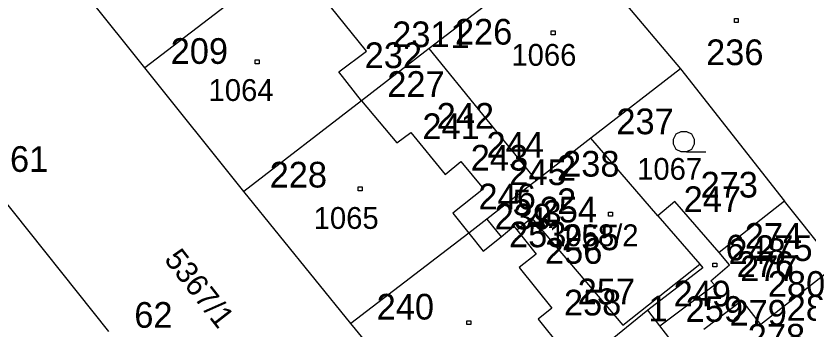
# Model space of a CAD drawing. Extents: x -822293 to -820259, y -1071573 to -1068794.
# Drawn here: x -821671 to -821609.4, y -1070422.9 to -1070398.5 of the extents above; entities that cross this region are included whole.
import ezdxf

# ---------------------------------------------------------------- set-up
doc = ezdxf.new("R2010")
doc.units = 0
for name, color, linetype in [('Vrstva 10', 7, 'Continuous'), ('Vrstva 11', 7, 'Continuous'), ('Vrstva 2', 7, 'Continuous'), ('Vrstva 3', 7, 'Continuous'), ('Vrstva 5', 7, 'Continuous'), ('Vrstva 6', 7, 'Continuous'), ('Vrstva 8', 7, 'Continuous'), ('Vrstva 9', 7, 'Continuous')]:
    doc.layers.add(name, color=color, linetype=linetype)

# ---------------------------------------------------------------- blocks, each defined once
blk = doc.blocks.new('Z304')
at = {"layer": 'Vrstva 2'}
for p, q in [((-60, 60), (-20, 80)), ((-20, 80), (20, 80)), ((20, 80), (60, 60)), ((-80, 20), (-60, 60)), ((-80, -20), (-80, 20)), ((60, 60), (80, 20)), ((80, 20), (80, -20)), ((-60, -60), (-80, -20)), ((-20, -80), (-60, -60)), ((60, -60), (20, -80)), ((80, -20), (60, -60)), ((20, -80), (-20, -80)), ((20, -80), (170, -80))]:
    blk.add_line(p, q, dxfattribs=at)
blk = doc.blocks.new('Z402')
at = {"layer": 'Vrstva 2'}
for p, q in [((-10, 10), (20, 10)), ((-10, -20), (-10, 10)), ((20, 10), (20, -20)), ((20, -20), (-10, -20))]:
    blk.add_line(p, q, dxfattribs=at)

msp = doc.modelspace()

# ---------------------------------------------------------------- linework, layer by layer
at = {"layer": 'Vrstva 2'}
for p, q in [((-821627.89, -1070392.41), (-821619.35, -1070402.6)), ((-821661, -1070402.5), (-821668.74, -1070392.87)), ((-821651.81, -1070395.44), (-821661, -1070402.5)), ((-821631.67, -1070395.45), (-821638.89, -1070401)), ((-821638.89, -1070401), (-821639.24, -1070401.27)), ((-821630.55, -1070411.28), (-821638.89, -1070401)), ((-821639.24, -1070401.27), (-821644.15, -1070405.07)), ((-821653.3, -1070412.13), (-821661, -1070402.5)), ((-821619.35, -1070402.6), (-821626.33, -1070407.98)), ((-821619.35, -1070402.6), (-821611.24, -1070412.88)), ((-821644.15, -1070405.07), (-821653.3, -1070412.13)), ((-821626.33, -1070407.98), (-821630.55, -1070411.28)), ((-821621.1, -1070414.04), (-821626.33, -1070407.98)), ((-821673.5, -1070410.91), (-821663.83, -1070423.05)), ((-821630.96, -1070411.6), (-821634.41, -1070414.3)), ((-821630.55, -1070411.28), (-821630.96, -1070411.6)), ((-821644.98, -1070422.41), (-821653.3, -1070412.13)), ((-821619.78, -1070412.91), (-821621.1, -1070414.04)), ((-821616.34, -1070416.9), (-821619.78, -1070412.91)), ((-821611.24, -1070412.88), (-821616.34, -1070416.9)), ((-821607.27, -1070417.91), (-821611.24, -1070412.88)), ((-821632.08, -1070415.12), (-821630.94, -1070414.2)), ((-821630.94, -1070414.2), (-821623.83, -1070422.55)), ((-821621.1, -1070414.04), (-821617.83, -1070417.81)), ((-821634.41, -1070414.3), (-821635.8, -1070415.39)), ((-821634.41, -1070414.3), (-821633.3, -1070415.66)), ((-821635.8, -1070415.39), (-821644.98, -1070422.41)), ((-821633.3, -1070415.66), (-821632.3, -1070414.85)), ((-821632.3, -1070414.85), (-821632.08, -1070415.12)), ((-821623.83, -1070422.55), (-821617.83, -1070417.81)), ((-821617.83, -1070417.81), (-821617.61, -1070418.09)), ((-821617.61, -1070418.09), (-821621.88, -1070421.39)), ((-821621.88, -1070421.39), (-821626.73, -1070425.3)), ((-821620.94, -1070422.59), (-821621.88, -1070421.39)), ((-821636.49, -1070432.78), (-821644.98, -1070422.41)), ((-821618.12, -1070426.29), (-821620.94, -1070422.59))]:
    msp.add_line(p, q, dxfattribs=at)
at = {"layer": 'Vrstva 3'}
for p, q in [((-821643.77, -1070401.2), (-821647.47, -1070396.6)), ((-821645.91, -1070402.83), (-821643.77, -1070401.2)), ((-821644.15, -1070405.07), (-821645.91, -1070402.83)), ((-821644.15, -1070405.07), (-821641.42, -1070408.36)), ((-821641.42, -1070408.36), (-821640.31, -1070407.55)), ((-821640.31, -1070407.55), (-821637.66, -1070410.81)), ((-821637.66, -1070410.81), (-821636.43, -1070409.8)), ((-821636.43, -1070409.8), (-821634.66, -1070411.94)), ((-821634.66, -1070411.94), (-821637.06, -1070413.83)), ((-821637.06, -1070413.83), (-821635.8, -1070415.39)), ((-821635.8, -1070415.39), (-821634.68, -1070416.78)), ((-821632.08, -1070415.12), (-821630.56, -1070417.01)), ((-821634.68, -1070416.78), (-821633.3, -1070415.66)), ((-821630.56, -1070417.01), (-821631.88, -1070418.07)), ((-821615.53, -1070417.85), (-821616.34, -1070416.9)), ((-821616.98, -1070419.1), (-821615.53, -1070417.85)), ((-821631.88, -1070418.07), (-821629.34, -1070421.23)), ((-821607.27, -1070417.91), (-821613.08, -1070422.5)), ((-821616.7, -1070419.42), (-821616.98, -1070419.1)), ((-821620.94, -1070422.59), (-821616.7, -1070419.42)), ((-821614.55, -1070420.64), (-821617.53, -1070422.88)), ((-821613.08, -1070422.5), (-821614.55, -1070420.64)), ((-821629.34, -1070421.23), (-821630.41, -1070422.09)), ((-821630.41, -1070422.09), (-821627.4, -1070425.79))]:
    msp.add_line(p, q, dxfattribs=at)
at = {"layer": 'Vrstva 8'}
for p, q in [((-821643.77, -1070401.2), (-821643.77, -1070401.2)), ((-821638.89, -1070401), (-821638.89, -1070401)), ((-821639.24, -1070401.27), (-821639.24, -1070401.27)), ((-821661, -1070402.5), (-821661, -1070402.5)), ((-821645.91, -1070402.83), (-821645.91, -1070402.83)), ((-821619.35, -1070402.6), (-821619.35, -1070402.6)), ((-821644.15, -1070405.07), (-821644.15, -1070405.07)), ((-821640.31, -1070407.55), (-821640.31, -1070407.55)), ((-821626.33, -1070407.98), (-821626.33, -1070407.98)), ((-821641.42, -1070408.36), (-821641.42, -1070408.36)), ((-821636.43, -1070409.8), (-821636.43, -1070409.8)), ((-821637.66, -1070410.81), (-821637.66, -1070410.81)), ((-821630.96, -1070411.6), (-821630.96, -1070411.6)), ((-821630.55, -1070411.28), (-821630.55, -1070411.28)), ((-821653.3, -1070412.13), (-821653.3, -1070412.13)), ((-821634.66, -1070411.94), (-821634.66, -1070411.94)), ((-821619.78, -1070412.91), (-821619.78, -1070412.91)), ((-821611.24, -1070412.88), (-821611.24, -1070412.88)), ((-821637.06, -1070413.83), (-821637.06, -1070413.83)), ((-821630.94, -1070414.2), (-821630.94, -1070414.2)), ((-821621.1, -1070414.04), (-821621.1, -1070414.04)), ((-821634.41, -1070414.3), (-821634.41, -1070414.3)), ((-821635.8, -1070415.39), (-821635.8, -1070415.39)), ((-821632.3, -1070414.85), (-821632.3, -1070414.85)), ((-821632.08, -1070415.12), (-821632.08, -1070415.12)), ((-821633.3, -1070415.66), (-821633.3, -1070415.66)), ((-821634.68, -1070416.78), (-821634.68, -1070416.78)), ((-821630.56, -1070417.01), (-821630.56, -1070417.01)), ((-821616.34, -1070416.9), (-821616.34, -1070416.9)), ((-821617.83, -1070417.81), (-821617.83, -1070417.81)), ((-821615.53, -1070417.85), (-821615.53, -1070417.85)), ((-821631.88, -1070418.07), (-821631.88, -1070418.07)), ((-821617.61, -1070418.09), (-821617.61, -1070418.09)), ((-821616.98, -1070419.1), (-821616.98, -1070419.1)), ((-821616.7, -1070419.42), (-821616.7, -1070419.42)), ((-821614.55, -1070420.64), (-821614.55, -1070420.64)), ((-821629.34, -1070421.23), (-821629.34, -1070421.23)), ((-821621.88, -1070421.39), (-821621.88, -1070421.39)), ((-821630.41, -1070422.09), (-821630.41, -1070422.09)), ((-821644.98, -1070422.41), (-821644.98, -1070422.41)), ((-821623.83, -1070422.55), (-821623.83, -1070422.55)), ((-821620.94, -1070422.59), (-821620.94, -1070422.59)), ((-821613.08, -1070422.5), (-821613.08, -1070422.5))]:
    msp.add_line(p, q, dxfattribs=at)

# ---------------------------------------------------------------- block references
at = {"layer": 'Vrstva 10', "xscale": 0.01, "yscale": 0.01}
msp.add_blockref('Z304', (-821619.08, -1070408.26), dxfattribs=at)
at = {"layer": 'Vrstva 11', "xscale": 0.01, "yscale": 0.01}
for p in [(-821615.05, -1070398.78), (-821629.29, -1070399.73), (-821652.32, -1070401.99), (-821644.31, -1070411.88), (-821624.84, -1070413.85), (-821616.72, -1070417.81), (-821635.86, -1070422.3)]:
    msp.add_blockref('Z402', p, dxfattribs=at)

# ---------------------------------------------------------------- texts
at = {"layer": 'Vrstva 5'}
msp.add_text('1067', height=1.7, dxfattribs=at).set_placement((-821622.716, -1070411.23))
msp.add_text('5367/1', height=1.7, rotation=308, dxfattribs=at).set_placement((-821659.561, -1070417.448))
at = {"layer": 'Vrstva 6'}
for s, p in [('1066', (-821632.496, -1070402.35)), ('1064', (-821656.056, -1070405.09)), ('1065', (-821647.878, -1070415.05)), ('1068/2', (-821629.556, -1070416.4))]:
    msp.add_text(s, height=1.7, dxfattribs=at).set_placement(p)
at = {"layer": 'Vrstva 9'}
for s, p in [('226', (-821636.89, -1070400.7)), ('231', (-821641.77, -1070400.9)), ('1', (-821637.24, -1070400.97)), ('209', (-821659, -1070402.2)), ('232', (-821643.91, -1070402.53)), ('236', (-821617.35, -1070402.3)), ('227', (-821642.15, -1070404.77)), ('242', (-821638.31, -1070407.25)), ('241', (-821639.42, -1070408.06)), ('237', (-821624.33, -1070407.68)), ('244', (-821634.43, -1070409.5)), ('61', (-821671.5, -1070410.61)), ('243', (-821635.66, -1070410.51)), ('2', (-821628.96, -1070411.3)), ('238', (-821628.55, -1070410.98)), ('228', (-821651.3, -1070411.83)), ('245', (-821632.66, -1070411.64)), ('273', (-821617.78, -1070412.61)), ('246', (-821635.06, -1070413.53)), ('247', (-821619.1, -1070413.74)), ('5', (-821632.41, -1070414)), ('2', (-821628.94, -1070413.9)), ('254', (-821630.3, -1070414.55)), ('3', (-821630.08, -1070414.82)), ('239', (-821633.8, -1070415.09)), ('4', (-821631.3, -1070415.36)), ('253', (-821632.68, -1070416.48)), ('255', (-821628.56, -1070416.71)), ('274', (-821614.34, -1070416.6)), ('256', (-821629.88, -1070417.77)), ('6', (-821615.83, -1070417.51)), ('248', (-821615.61, -1070417.79)), ('275', (-821613.53, -1070417.55)), ('276', (-821614.98, -1070418.8)), ('277', (-821614.7, -1070419.12)), ('280', (-821612.55, -1070420.34)), ('257', (-821627.34, -1070420.93)), ('249', (-821619.88, -1070421.09)), ('240', (-821642.98, -1070422.11)), ('258', (-821628.41, -1070421.79)), ('1', (-821621.83, -1070422.25)), ('259', (-821618.94, -1070422.29)), ('281', (-821611.08, -1070422.2)), ('62', (-821661.83, -1070422.75)), ('279', (-821615.53, -1070422.58)), ('278', (-821614.11, -1070424.45))]:
    msp.add_text(s, height=2, dxfattribs=at).set_placement(p)

doc.saveas('drawing.dxf')
